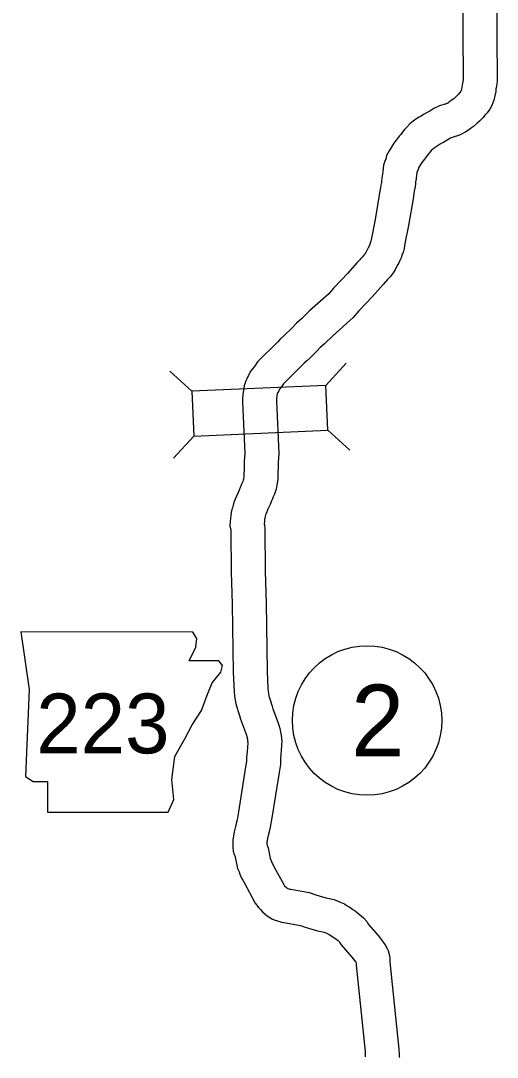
# Model space of a CAD drawing. Extents: x -939622 to -934222, y 1383701 to 1385301.
# Drawn here: x -936483.16 to -936470.53, y 1385118.71 to 1385146.18 of the extents above; entities that cross this region are included whole.
import ezdxf

# ---------------------------------------------------------------- set-up
doc = ezdxf.new("R2010")
doc.units = 0
for name, color, linetype in [('Level 10', 7, 'Continuous'), ('Level 20', 7, 'Continuous'), ('Level 21', 7, 'Continuous'), ('Level 27', 7, 'Continuous')]:
    doc.layers.add(name, color=color, linetype=linetype)

msp = doc.modelspace()

# ---------------------------------------------------------------- linework, layer by layer
at = {"layer": 'Level 10'}
for points in [[(-936471.45, 1385147.105), (-936471.427, 1385144.64), (-936471.432, 1385144.612), (-936471.453, 1385144.519), (-936471.465, 1385144.417), (-936471.464, 1385144.408), (-936471.475, 1385144.37), (-936471.484, 1385144.327), (-936471.49, 1385144.31), (-936471.518, 1385144.278), (-936471.566, 1385144.224), (-936471.581, 1385144.204), (-936471.6, 1385144.186), (-936471.62, 1385144.165), (-936471.654, 1385144.136), (-936471.683, 1385144.11), (-936471.776, 1385144.047), (-936471.799, 1385144.025), (-936471.833, 1385144.001), (-936471.915, 1385143.957)], [(-936470.549, 1385147.03), (-936470.526, 1385144.572), (-936470.548, 1385144.437), (-936470.563, 1385144.373), (-936470.562, 1385144.298), (-936470.593, 1385144.182), (-936470.601, 1385144.154), (-936470.613, 1385144.095), (-936470.644, 1385143.999), (-936470.671, 1385143.93), (-936470.721, 1385143.832), (-936470.794, 1385143.738), (-936470.845, 1385143.681), (-936470.873, 1385143.649), (-936470.91, 1385143.601), (-936470.962, 1385143.551), (-936471, 1385143.511), (-936471.06, 1385143.46), (-936471.156, 1385143.373), (-936471.213, 1385143.34), (-936471.255, 1385143.299), (-936471.318, 1385143.263), (-936471.358, 1385143.235), (-936471.526, 1385143.143)], [(-936471.826, 1385143.993), (-936472.06, 1385143.925), (-936472.209, 1385143.849), (-936472.314, 1385143.784), (-936472.405, 1385143.733), (-936472.48, 1385143.692), (-936472.548, 1385143.647), (-936472.599, 1385143.617), (-936472.688, 1385143.567), (-936472.759, 1385143.511), (-936472.848, 1385143.44), (-936472.927, 1385143.36), (-936472.988, 1385143.295), (-936473.049, 1385143.214), (-936473.087, 1385143.166), (-936473.127, 1385143.116), (-936473.174, 1385143.059), (-936473.217, 1385142.999), (-936473.266, 1385142.936), (-936473.324, 1385142.845), (-936473.346, 1385142.804), (-936473.394, 1385142.729), (-936473.464, 1385142.605), (-936473.485, 1385142.511), (-936473.496, 1385142.485), (-936473.545, 1385142.351), (-936473.557, 1385142.257), (-936473.564, 1385142.181), (-936473.573, 1385142.109), (-936473.579, 1385142.063), (-936473.589, 1385141.997), (-936473.593, 1385141.926), (-936473.598, 1385141.891), (-936473.612, 1385141.816), (-936473.623, 1385141.752), (-936473.638, 1385141.669), (-936473.769, 1385140.913), (-936473.866, 1385140.417), (-936473.877, 1385140.334), (-936473.901, 1385140.281), (-936473.917, 1385140.223), (-936473.919, 1385140.219), (-936473.953, 1385140.156), (-936473.975, 1385140.105), (-936473.996, 1385140.066), (-936474.013, 1385140.035), (-936474.038, 1385139.996), (-936474.048, 1385139.982), (-936474.068, 1385139.964), (-936474.113, 1385139.915), (-936474.151, 1385139.871), (-936474.176, 1385139.845), (-936474.238, 1385139.771), (-936474.498, 1385139.476), (-936474.659, 1385139.309), (-936474.871, 1385139.09), (-936474.993, 1385138.944), (-936475.503, 1385138.486), (-936475.718, 1385138.281), (-936475.848, 1385138.165), (-936475.961, 1385138.048), (-936476.036, 1385137.971), (-936476.115, 1385137.899), (-936476.198, 1385137.816), (-936476.28, 1385137.742), (-936476.35, 1385137.667), (-936476.888, 1385137.138), (-936476.969, 1385137.017), (-936477.031, 1385136.942), (-936477.082, 1385136.872), (-936477.128, 1385136.779), (-936477.138, 1385136.752), (-936477.148, 1385136.735), (-936477.169, 1385136.689), (-936477.194, 1385136.634), (-936477.242, 1385136.5), (-936477.258, 1385136.375), (-936477.276, 1385136.282), (-936477.286, 1385136.155), (-936477.283, 1385136.066), (-936477.224, 1385134.717), (-936477.237, 1385134.495), (-936477.237, 1385134.407), (-936477.241, 1385134.341), (-936477.242, 1385134.273), (-936477.245, 1385134.181), (-936477.246, 1385134.099), (-936477.258, 1385134.029), (-936477.264, 1385133.999), (-936477.276, 1385133.963), (-936477.306, 1385133.896), (-936477.326, 1385133.842), (-936477.342, 1385133.805), (-936477.37, 1385133.739), (-936477.402, 1385133.674), (-936477.443, 1385133.581), (-936477.476, 1385133.498), (-936477.503, 1385133.433), (-936477.534, 1385133.341), (-936477.552, 1385133.272)], [(-936471.526, 1385143.143), (-936471.726, 1385143.085), (-936471.767, 1385143.064), (-936471.857, 1385143.008), (-936471.972, 1385142.944), (-936472.015, 1385142.921), (-936472.07, 1385142.884), (-936472.149, 1385142.838), (-936472.185, 1385142.817), (-936472.201, 1385142.804), (-936472.246, 1385142.768), (-936472.278, 1385142.736), (-936472.299, 1385142.714), (-936472.335, 1385142.666), (-936472.384, 1385142.603), (-936472.43, 1385142.547), (-936472.459, 1385142.511), (-936472.496, 1385142.461), (-936472.528, 1385142.419), (-936472.545, 1385142.393), (-936472.568, 1385142.349), (-936472.616, 1385142.275), (-936472.626, 1385142.232), (-936472.659, 1385142.154), (-936472.664, 1385142.139), (-936472.669, 1385142.089), (-936472.679, 1385141.998), (-936472.688, 1385141.935), (-936472.692, 1385141.904), (-936472.696, 1385141.836), (-936472.711, 1385141.738), (-936472.727, 1385141.656), (-936472.736, 1385141.599), (-936472.752, 1385141.513), (-936472.884, 1385140.75), (-936472.977, 1385140.271), (-936472.994, 1385140.145), (-936473.025, 1385140.032), (-936473.054, 1385139.97), (-936473.07, 1385139.913), (-936473.113, 1385139.819), (-936473.141, 1385139.765), (-936473.164, 1385139.714), (-936473.205, 1385139.635), (-936473.239, 1385139.575), (-936473.289, 1385139.497), (-936473.365, 1385139.388), (-936473.432, 1385139.325), (-936473.445, 1385139.312), (-936473.482, 1385139.269), (-936473.504, 1385139.246), (-936473.557, 1385139.183), (-936473.836, 1385138.865), (-936474.012, 1385138.684), (-936474.202, 1385138.487), (-936474.345, 1385138.317), (-936474.892, 1385137.826), (-936475.108, 1385137.619), (-936475.224, 1385137.516), (-936475.314, 1385137.423), (-936475.408, 1385137.326), (-936475.493, 1385137.248), (-936475.578, 1385137.163), (-936475.648, 1385137.1), (-936475.706, 1385137.038), (-936476.193, 1385136.559), (-936476.248, 1385136.477), (-936476.307, 1385136.405), (-936476.32, 1385136.372), (-936476.344, 1385136.328), (-936476.351, 1385136.313), (-936476.36, 1385136.295), (-936476.362, 1385136.289), (-936476.369, 1385136.233), (-936476.383, 1385136.162), (-936476.385, 1385136.133), (-936476.384, 1385136.101), (-936476.323, 1385134.711), (-936476.337, 1385134.469), (-936476.337, 1385134.382), (-936476.341, 1385134.31), (-936476.342, 1385134.252), (-936476.345, 1385134.157), (-936476.348, 1385134.016), (-936476.371, 1385133.874), (-936476.391, 1385133.766), (-936476.439, 1385133.631), (-936476.471, 1385133.558), (-936476.49, 1385133.508), (-936476.513, 1385133.453), (-936476.552, 1385133.361), (-936476.587, 1385133.291), (-936476.613, 1385133.232), (-936476.641, 1385133.162), (-936476.659, 1385133.117), (-936476.672, 1385133.082), (-936476.681, 1385133.047)], [(-936477.555, 1385133.261), (-936477.581, 1385133.149), (-936477.591, 1385133.069), (-936477.6, 1385132.993), (-936477.606, 1385132.906), (-936477.616, 1385132.793), (-936477.592, 1385132.675), (-936477.589, 1385132.652), (-936477.583, 1385131.571), (-936477.555, 1385130.716), (-936477.529, 1385128.913), (-936477.506, 1385128.396), (-936477.491, 1385128.286), (-936477.483, 1385128.227), (-936477.475, 1385128.173), (-936477.463, 1385128.083), (-936477.434, 1385127.987), (-936477.417, 1385127.936), (-936477.406, 1385127.898), (-936477.383, 1385127.822), (-936477.363, 1385127.763), (-936477.34, 1385127.669), (-936477.2, 1385127.317), (-936477.177, 1385127.243), (-936477.169, 1385127.202), (-936477.154, 1385127.136), (-936477.149, 1385127.11), (-936477.147, 1385127.088), (-936477.145, 1385127.062), (-936477.145, 1385127.053), (-936477.146, 1385127.011), (-936477.152, 1385126.951), (-936477.155, 1385126.916), (-936477.163, 1385126.809), (-936477.174, 1385126.65), (-936477.176, 1385126.549), (-936477.201, 1385126.405), (-936477.389, 1385125.211), (-936477.429, 1385124.999), (-936477.452, 1385124.907), (-936477.473, 1385124.829), (-936477.502, 1385124.686), (-936477.524, 1385124.572), (-936477.54, 1385124.472), (-936477.542, 1385124.378), (-936477.544, 1385124.291), (-936477.527, 1385124.175), (-936477.504, 1385124.084), (-936477.48, 1385124.033), (-936477.475, 1385124.018), (-936477.474, 1385124.015), (-936477.417, 1385123.717), (-936477.376, 1385123.624), (-936477.353, 1385123.562), (-936477.307, 1385123.457), (-936477.274, 1385123.406), (-936477.243, 1385123.341), (-936476.947, 1385122.797), (-936476.849, 1385122.667), (-936476.805, 1385122.623), (-936476.757, 1385122.562), (-936476.686, 1385122.503), (-936476.627, 1385122.458), (-936476.562, 1385122.417), (-936476.492, 1385122.374), (-936476.417, 1385122.348), (-936476.383, 1385122.334), (-936476.306, 1385122.31), (-936476.25, 1385122.294), (-936476.184, 1385122.279), (-936475.742, 1385122.202), (-936475.617, 1385122.158), (-936475.295, 1385122.065), (-936475.119, 1385122.025), (-936475.028, 1385121.989), (-936475.018, 1385121.984), (-936474.983, 1385121.962), (-936474.939, 1385121.937), (-936474.902, 1385121.911), (-936474.839, 1385121.87), (-936474.809, 1385121.851), (-936474.798, 1385121.843), (-936474.772, 1385121.821), (-936474.749, 1385121.801), (-936474.724, 1385121.775), (-936474.709, 1385121.759), (-936474.663, 1385121.688), (-936474.38, 1385121.362), (-936474.309, 1385121.271), (-936474.276, 1385121.228), (-936474.273, 1385121.198), (-936474.268, 1385121.151), (-936474.032, 1385118.862), (-936474.028, 1385118.758), (-936474.027, 1385118.722)], [(-936476.678, 1385133.058), (-936476.694, 1385132.988), (-936476.698, 1385132.96), (-936476.703, 1385132.909), (-936476.708, 1385132.844), (-936476.703, 1385132.819), (-936476.69, 1385132.71), (-936476.683, 1385131.589), (-936476.656, 1385130.737), (-936476.629, 1385128.939), (-936476.609, 1385128.476), (-936476.599, 1385128.407), (-936476.592, 1385128.353), (-936476.584, 1385128.299), (-936476.581, 1385128.275), (-936476.575, 1385128.257), (-936476.559, 1385128.207), (-936476.544, 1385128.156), (-936476.525, 1385128.095), (-936476.499, 1385128.017), (-936476.481, 1385127.944), (-936476.352, 1385127.619), (-936476.302, 1385127.461), (-936476.287, 1385127.382), (-936476.274, 1385127.323), (-936476.258, 1385127.242), (-936476.25, 1385127.168), (-936476.243, 1385127.073), (-936476.246, 1385127.016), (-936476.248, 1385126.956), (-936476.255, 1385126.877), (-936476.257, 1385126.851), (-936476.265, 1385126.742), (-936476.275, 1385126.611), (-936476.277, 1385126.465), (-936476.313, 1385126.258), (-936476.502, 1385125.058), (-936476.549, 1385124.81), (-936476.58, 1385124.684), (-936476.596, 1385124.622), (-936476.619, 1385124.511), (-936476.638, 1385124.413), (-936476.642, 1385124.391), (-936476.642, 1385124.369), (-936476.623, 1385124.307), (-936476.604, 1385124.257), (-936476.552, 1385123.986), (-936476.541, 1385123.961), (-936476.518, 1385123.899), (-936476.512, 1385123.884), (-936476.488, 1385123.847), (-936476.442, 1385123.752), (-936476.188, 1385123.286), (-936476.167, 1385123.257), (-936476.129, 1385123.22), (-936476.111, 1385123.197), (-936476.104, 1385123.192), (-936476.078, 1385123.181), (-936476.052, 1385123.173), (-936476.03, 1385123.167), (-936476.005, 1385123.161), (-936475.515, 1385123.076), (-936475.342, 1385123.016), (-936475.07, 1385122.937), (-936474.852, 1385122.887), (-936474.663, 1385122.812), (-936474.581, 1385122.772), (-936474.524, 1385122.736), (-936474.458, 1385122.699), (-936474.396, 1385122.656), (-936474.355, 1385122.628), (-936474.293, 1385122.59), (-936474.23, 1385122.541), (-936474.188, 1385122.505), (-936474.137, 1385122.461), (-936474.069, 1385122.393), (-936473.99, 1385122.305), (-936473.941, 1385122.229), (-936473.686, 1385121.935), (-936473.601, 1385121.826), (-936473.531, 1385121.737), (-936473.497, 1385121.687), (-936473.434, 1385121.576), (-936473.424, 1385121.538), (-936473.383, 1385121.405), (-936473.38, 1385121.316), (-936473.377, 1385121.288), (-936473.372, 1385121.24), (-936473.133, 1385118.923), (-936473.129, 1385118.788), (-936473.127, 1385118.751)], [(-936473.129, 1385118.774), (-936473.125, 1385118.73), (-936473.116, 1385118.717), (-936473.108, 1385118.702)]]:
    msp.add_lwpolyline(points, dxfattribs=at)
at = {"layer": 'Level 20'}
for p, q in [((-936475.069, 1385136.515), (-936474.534, 1385137.099)), ((-936478.629, 1385136.359), (-936479.213, 1385136.894)), ((-936475.017, 1385135.328), (-936474.433, 1385134.793)), ((-936478.577, 1385135.172), (-936479.112, 1385134.588))]:
    msp.add_line(p, q, dxfattribs=at)
msp.add_lwpolyline([(-936475.069, 1385136.515), (-936478.629, 1385136.359), (-936478.577, 1385135.172), (-936475.017, 1385135.328)], close=True, dxfattribs=at)
at = {"layer": 'Level 21'}
msp.add_lwpolyline([(-936483.165, 1385129.98), (-936482.937, 1385128.458), (-936483.038, 1385126.148), (-936482.835, 1385126.022), (-936482.454, 1385126.022), (-936482.454, 1385125.209), (-936479.257, 1385125.209), (-936479.105, 1385125.539), (-936479.155, 1385126.072), (-936479.079, 1385126.681), (-936478.8, 1385127.163), (-936478.622, 1385127.519), (-936478.369, 1385127.899), (-936478.216, 1385128.305), (-936478.09, 1385128.635), (-936477.861, 1385128.914), (-936477.81, 1385129.092), (-936477.912, 1385129.219), (-936478.699, 1385129.219), (-936478.521, 1385129.574), (-936478.496, 1385129.803), (-936478.601, 1385129.978)], close=True, dxfattribs=at)
at = {"layer": 'Level 27'}
msp.add_circle((-936473.98, 1385127.634), 1.98, dxfattribs=at)

# ---------------------------------------------------------------- texts
at = {"layer": 'Level 21'}
msp.add_text('223', height=1.584, dxfattribs=at).set_placement((-936482.753, 1385126.764))
at = {"layer": 'Level 27'}
msp.add_text('2', height=1.901, dxfattribs=at).set_placement((-936474.405, 1385126.684))

doc.saveas('drawing.dxf')
